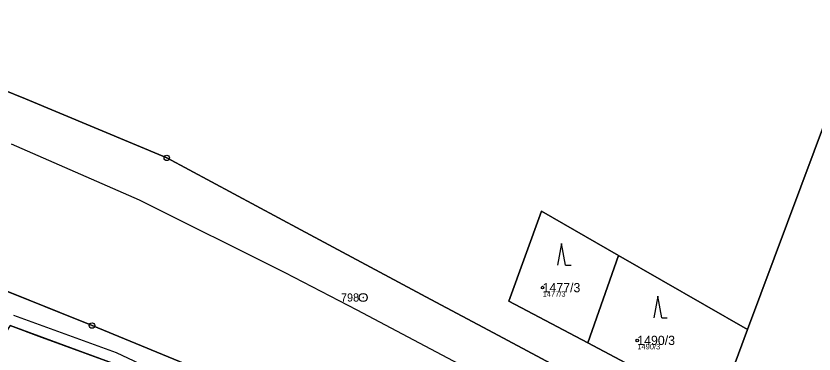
# Model space of a CAD drawing. Extents: x -761891 to -756141, y -1178507 to -1171885.
# Drawn here: x -758415.4 to -758268.2, y -1173164.9 to -1173102.5 of the extents above; entities that cross this region are included whole.
import ezdxf

# ---------------------------------------------------------------- set-up
doc = ezdxf.new("R2010")
doc.units = 0
for name, color, linetype in [('Definiční body', 7, 'Continuous'), ('Hranice parcel', 7, 'Continuous'), ('Parcelní čísla', 7, 'Continuous'), ('Polygon parcely', 7, 'Continuous'), ('Poz předměty', 7, 'Continuous'), ('Věcná břemena k části', 7, 'Continuous'), ('Značky bodu BP', 7, 'Continuous'), ('Značky kultur', 7, 'Continuous')]:
    doc.layers.add(name, color=color, linetype=linetype)

msp = doc.modelspace()

# ---------------------------------------------------------------- linework, layer by layer
at = {"layer": 'Definiční body'}
for centre in [(-758318.26, -1173152.68), (-758300.8, -1173162.42)]:
    msp.add_circle(centre, 0.25, dxfattribs=at)
at = {"layer": 'Hranice parcel'}
for p, q in [((-758309.95, -1173162.89), (-758304.26, -1173146.73)), ((-758304.26, -1173146.73), (-758280.45, -1173160.4)), ((-758424.67, -1173150.33), (-758401.37, -1173159.68)), ((-758397.57, -1173166.61), (-758416.49, -1173159.69)), ((-758286.1, -1173175.53), (-758280.45, -1173160.4)), ((-758286.1, -1173175.53), (-758309.95, -1173162.89))]:
    msp.add_line(p, q, dxfattribs=at)
for points in [[(-758280.45, -1173160.4), (-758233.73, -1173035.21), (-758194.59, -1172961.01)], [(-758440.15, -1173107.47), (-758417.86, -1173116.07), (-758413.62, -1173117.84), (-758387.59, -1173128.72), (-758362.83, -1173141.99), (-758338.87, -1173154.85), (-758327.33, -1173161.03), (-758312.26, -1173169.11), (-758302.57, -1173174.31), (-758287.95, -1173181.91), (-758264.65, -1173194.03), (-758251.71, -1173200.76), (-758238.76, -1173207.5), (-758227.79, -1173213.2), (-758216.85, -1173218.89), (-758191.84, -1173231.71), (-758176.3, -1173239.67), (-758167.57, -1173244.18), (-758144.99, -1173255.85), (-758142.87, -1173256.94), (-758122.92, -1173267.48), (-758119.67, -1173269.2), (-758096.45, -1173280.75), (-758088.79, -1173284.56)], [(-758309.95, -1173162.89), (-758324.49, -1173155.18), (-758318.5, -1173138.56), (-758304.26, -1173146.73)], [(-758401.37, -1173159.68), (-758354.4, -1173179.07), (-758313.94, -1173196.45), (-758296.72, -1173205.8)]]:
    msp.add_lwpolyline(points, dxfattribs=at)
at = {"layer": 'Polygon parcely'}
for points in [[(-758167.1, -1172965.27), (-758089.45, -1172794.04), (-758109.09, -1172776.25), (-758148.89, -1172860.47), (-758187.24, -1172947.09), (-758194.59, -1172961.01), (-758233.73, -1173035.21), (-758280.45, -1173160.4), (-758286.1, -1173175.53), (-758262.86, -1173188.3), (-758212.24, -1173055.05)], [(-758309.95, -1173162.89), (-758304.26, -1173146.73), (-758318.5, -1173138.56), (-758324.49, -1173155.18)], [(-758286.1, -1173175.53), (-758280.45, -1173160.4), (-758304.26, -1173146.73), (-758309.95, -1173162.89)], [(-758417.8, -1173171.96), (-758413.84, -1173173.53), (-758406.06, -1173176.6), (-758402.38, -1173178.05), (-758397.57, -1173166.61), (-758416.49, -1173159.69), (-758423.13, -1173169.84), (-758422.36, -1173170.15)]]:
    msp.add_lwpolyline(points, close=True, dxfattribs=at)
for points in [[(-758068.06, -1173291.38), (-758092.61, -1173278.74), (-758118.85, -1173265.23), (-758142.47, -1173253.07), (-758166.27, -1173240.82), (-758190.47, -1173228.06), (-758213.73, -1173215.29), (-758225.85, -1173208.63), (-758236.96, -1173202.53), (-758249.77, -1173195.49), (-758262.86, -1173188.3), (-758286.1, -1173175.53), (-758309.95, -1173162.89), (-758324.49, -1173155.18), (-758318.5, -1173138.56), (-758304.26, -1173146.73), (-758280.45, -1173160.4), (-758233.73, -1173035.21)], [(-758431.96, -1173083.57), (-758438.8, -1173103.54), (-758440.15, -1173107.47), (-758417.86, -1173116.07), (-758413.62, -1173117.84), (-758387.59, -1173128.72), (-758362.83, -1173141.99), (-758338.87, -1173154.85), (-758327.33, -1173161.03), (-758312.26, -1173169.11), (-758302.57, -1173174.31), (-758287.95, -1173181.91), (-758264.65, -1173194.03)], [(-758582.87, -1173099.61), (-758545.29, -1173107.32), (-758513.76, -1173113.14), (-758492.93, -1173117.93), (-758491.2, -1173110.73), (-758486.76, -1173111.7), (-758479.73, -1173113.24), (-758476.25, -1173114), (-758458.84, -1173118.78), (-758443.1, -1173123.96), (-758447.06, -1173136.69), (-758448.98, -1173141.69), (-758431.6, -1173147.55), (-758424.67, -1173150.33), (-758401.37, -1173159.68), (-758354.4, -1173179.07), (-758313.94, -1173196.45), (-758296.72, -1173205.8), (-758275.9, -1173217.1), (-758226.61, -1173232.59)], [(-758264.65, -1173194.03), (-758287.95, -1173181.91), (-758302.57, -1173174.31), (-758312.26, -1173169.11), (-758327.33, -1173161.03), (-758338.87, -1173154.85), (-758362.83, -1173141.99), (-758387.59, -1173128.72), (-758413.62, -1173117.84), (-758417.86, -1173116.07), (-758440.15, -1173107.47), (-758441.11, -1173110.45), (-758470.52, -1173102.52), (-758474.46, -1173101.46)], [(-758416.49, -1173159.69), (-758397.57, -1173166.61), (-758393.95, -1173168.31), (-758390.15, -1173170.09), (-758363.45, -1173182.59), (-758349.64, -1173189.23), (-758336.7, -1173195.67), (-758329.66, -1173198.66), (-758322.23, -1173201.81), (-758313.46, -1173205.73), (-758310.85, -1173206.53), (-758308.35, -1173207.3), (-758299.18, -1173211.62), (-758296.72, -1173205.8), (-758313.94, -1173196.45), (-758354.4, -1173179.07), (-758401.37, -1173159.68), (-758424.67, -1173150.33)]]:
    msp.add_lwpolyline(points, dxfattribs=at)
at = {"layer": 'Poz předměty'}
for p, q in [((-758416.26, -1173126.12), (-758392.69, -1173136.47)), ((-758392.69, -1173136.47), (-758365.84, -1173149.87)), ((-758365.84, -1173149.87), (-758352.56, -1173156.81)), ((-758352.56, -1173156.81), (-758306.39, -1173181.15))]:
    msp.add_line(p, q, dxfattribs=at)
at = {"layer": 'Věcná břemena k části'}
for points in [[(-758252.76, -1173226.46), (-758271.96, -1173218.69), (-758272.91, -1173218.04), (-758275.9, -1173217.1), (-758293.13, -1173207.75), (-758296.94, -1173206.31), (-758302.62, -1173204.16), (-758304.41, -1173205.18), (-758305.1, -1173206.62), (-758307.5, -1173205.49), (-758312.74, -1173203.86), (-758319.67, -1173200.59), (-758321.45, -1173199.97), (-758335.81, -1173193.88), (-758348.77, -1173187.43), (-758396.88, -1173164.73), (-758415.8, -1173157.81)], [(-758416.49, -1173159.69), (-758411.22, -1173161.62), (-758397.57, -1173166.61), (-758393.95, -1173168.31), (-758390.15, -1173170.09), (-758363.45, -1173182.59), (-758349.64, -1173189.23), (-758336.7, -1173195.67), (-758329.66, -1173198.66), (-758322.23, -1173201.81), (-758320.43, -1173202.44), (-758320.52, -1173202.57), (-758318.66, -1173203.41), (-758318.59, -1173203.31), (-758313.46, -1173205.73), (-758310.85, -1173206.53), (-758308.35, -1173207.3), (-758304.14, -1173209.28), (-758302.45, -1173206.36), (-758297.71, -1173208.15), (-758282.36, -1173213.96), (-758272.92, -1173220.47), (-758253.56, -1173228.3)]]:
    msp.add_lwpolyline(points, dxfattribs=at)
at = {"layer": 'Značky bodu BP'}
for centre, radius in [((-758387.59, -1173128.72), 0.5), ((-758387.59, -1173128.72), 0.0303), ((-758351.36, -1173154.5), 0.75), ((-758351.36, -1173154.5), 0.03), ((-758401.37, -1173159.68), 0.5), ((-758401.37, -1173159.68), 0.0303)]:
    msp.add_circle(centre, radius, dxfattribs=at)
at = {"layer": 'Značky kultur'}
for p, q in [((-758314.77, -1173144.56), (-758315.52, -1173148.56)), ((-758314.02, -1173148.56), (-758314.77, -1173144.56)), ((-758314.02, -1173148.56), (-758313.02, -1173148.56)), ((-758297.03, -1173154.23), (-758297.78, -1173158.23)), ((-758296.28, -1173158.23), (-758297.03, -1173154.23)), ((-758296.28, -1173158.23), (-758295.28, -1173158.23))]:
    msp.add_line(p, q, dxfattribs=at)

# ---------------------------------------------------------------- texts
at = {"layer": 'Definiční body'}
for s, p in [('1477/3', (-758318.26, -1173154.34)), ('1490/3', (-758300.8, -1173164.08))]:
    msp.add_text(s, height=1, dxfattribs=at).set_placement(p)
at = {"layer": 'Parcelní čísla'}
for s, p in [('1477/3', (-758318.26, -1173153.53)), ('1490/3', (-758300.8, -1173163.27))]:
    msp.add_text(s, height=1.7, dxfattribs=at).set_placement(p)
at = {"layer": 'Značky bodu BP'}
msp.add_text('798', height=1.5, dxfattribs=at).set_placement((-758355.46, -1173155.25))

doc.saveas('drawing.dxf')
